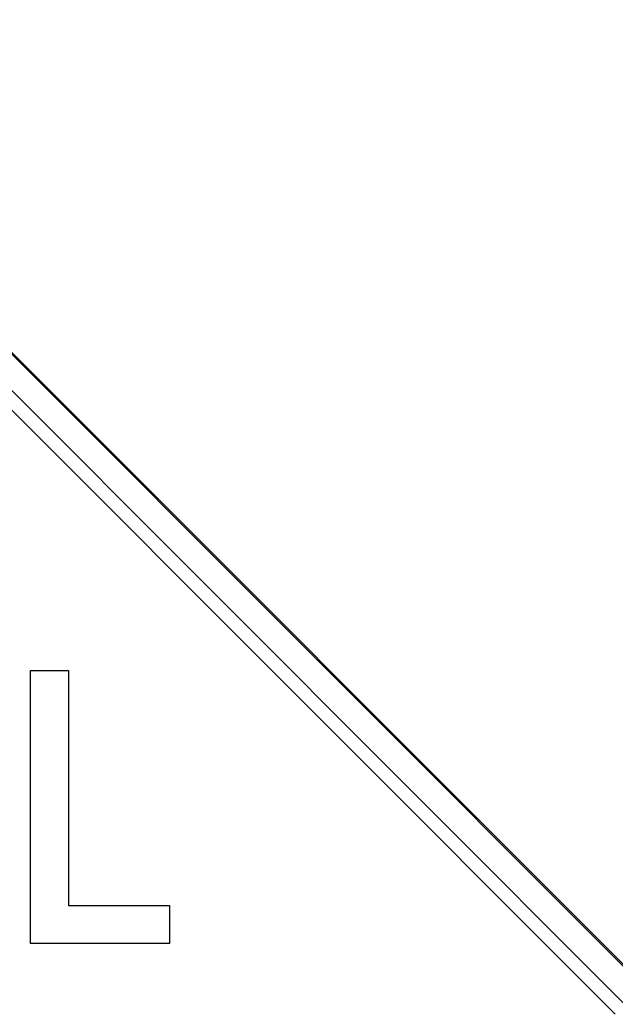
# Model space of a CAD drawing. Extents: x 0 to 770, y 0 to 495.
# Drawn here: x 105.17 to 130.04, y 264.52 to 306.04 of the extents above; entities that cross this region are included whole.
import ezdxf

# ---------------------------------------------------------------- set-up
doc = ezdxf.new("R2010")
doc.units = 0
for name, color, linetype in [('GSBWFill', 7, 'Continuous'), ('GSColorFill', 7, 'Continuous'), ('GSOutline', 7, 'Continuous')]:
    doc.layers.add(name, color=color, linetype=linetype)

msp = doc.modelspace()

# ---------------------------------------------------------------- linework, layer by layer
at = {"layer": 'GSBWFill'}
for p, q in [((131.249, 265.734), (90.943, 306.04)), ((130.442, 264.928), (90.137, 305.234)), ((89.734, 304.831), (130.039, 264.525))]:
    msp.add_line(p, q, dxfattribs=at)
msp.add_lwpolyline([(105.609, 278.867), (107.205, 278.867), (107.205, 269.063), (111.423, 269.063), (111.423, 267.467), (105.609, 267.467)], close=True, dxfattribs=at)
at = {"layer": 'GSColorFill'}
for p, q in [((90.903, 305.999), (131.208, 265.694)), ((131.249, 265.734), (90.943, 306.04)), ((131.249, 265.734), (90.943, 306.04)), ((130.442, 264.928), (90.137, 305.234)), ((89.734, 304.831), (130.039, 264.525))]:
    msp.add_line(p, q, dxfattribs=at)
msp.add_lwpolyline([(105.609, 278.867), (107.205, 278.867), (107.205, 269.063), (111.423, 269.063), (111.423, 267.467), (105.609, 267.467)], close=True, dxfattribs=at)
at = {"layer": 'GSOutline'}
for p, q in [((131.249, 265.734), (90.943, 306.04)), ((130.442, 264.928), (90.137, 305.234)), ((130.039, 264.525), (89.734, 304.831))]:
    msp.add_line(p, q, dxfattribs=at)
msp.add_lwpolyline([(105.609, 278.867), (107.205, 278.867), (107.205, 269.063), (111.423, 269.063), (111.423, 267.467), (105.609, 267.467)], close=True, dxfattribs=at)

doc.saveas('drawing.dxf')
